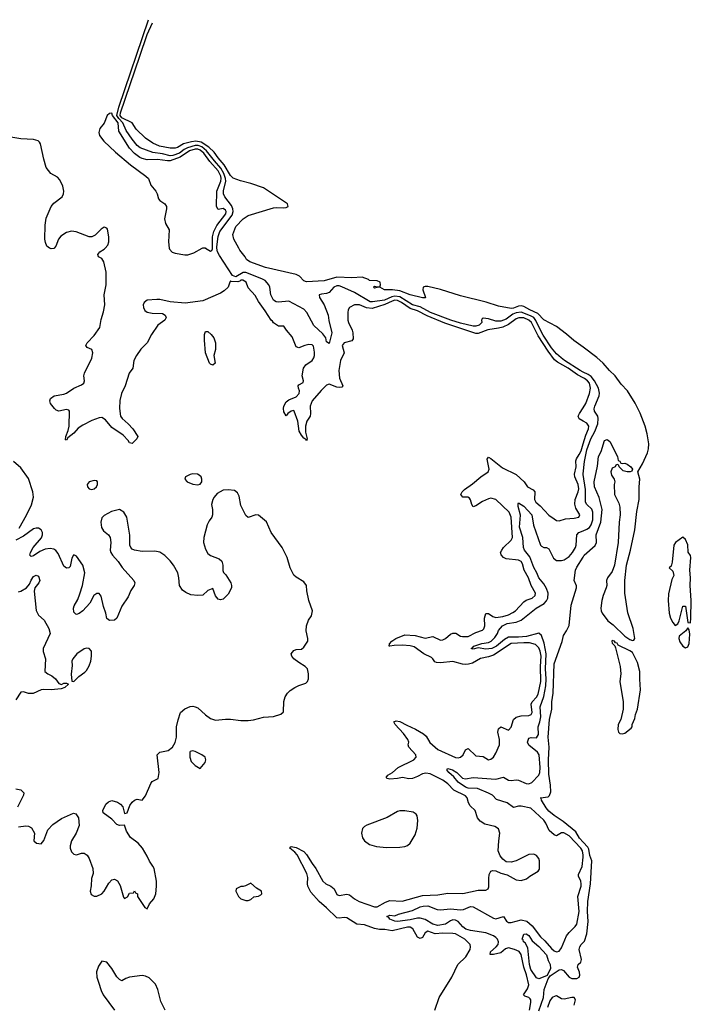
# Model space of a CAD drawing. Header units: inches. Extents: x 1603819 to 1745079, y 385938 to 533966.
# Tile 442 of 561: x 1735540 to 1740857, y 444016 to 451807. Entities that reach past the tile are written whole.
import ezdxf

# ---------------------------------------------------------------- set-up
doc = ezdxf.new("R2010")
doc.units = ezdxf.units.IN
doc.header["$MEASUREMENT"] = 0
for name, color, linetype in [('B7434', 7, 'Continuous'), ('B7435', 7, 'Continuous'), ('B7444', 7, 'Continuous')]:
    doc.layers.add(name, color=color, linetype=linetype)

msp = doc.modelspace()

# ---------------------------------------------------------------- linework, layer by layer
at = {"layer": 'B7434', "color": 5}
for points, elevation in [([(1735812.6, 450000), (1735810, 449997.2), (1735790, 449995), (1735778.8, 449998.8), (1735777.3, 450000)], 180), ([(1740000, 448974.1), (1739956.7, 448996.7), (1739882.2, 449050), (1739796.4, 449096.4), (1739774.7, 449114.7), (1739723.1, 449183.1), (1739645.5, 449305.5), (1739590.9, 449410.9), (1739570.4, 449430.4), (1739530, 449447.5), (1739490.9, 449449.1), (1739470, 449441.2), (1739410, 449396.2), (1739364.8, 449375.2), (1739330, 449365.1), (1739247, 449353), (1739170, 449324.3), (1739150, 449323.8), (1738905.6, 449405.6), (1738764.6, 449464.6), (1738690, 449502.8), (1738630, 449520.5), (1738562.9, 449570), (1738530, 449586), (1738510, 449586.9), (1738490, 449580.9), (1738430, 449552.3), (1738330, 449520.8), (1738285.7, 449525.7), (1738229.4, 449550.6), (1738190, 449551.8), (1738151.3, 449528.7), (1738140.3, 449510), (1738138.5, 449490), (1738137.8, 449430), (1738142, 449410), (1738172.5, 449350), (1738178.3, 449330), (1738178.7, 449281.3), (1738170, 449265.1), (1738109.1, 449250.9), (1738093.2, 449230), (1738108.7, 449170), (1738080.1, 449110), (1738066.5, 449030), (1738072, 448970), (1738098.5, 448910), (1738090, 448898.9), (1738070, 448896), (1738050, 448899.3), (1737990, 448923.9), (1737970, 448916.2), (1737926.6, 448873.4), (1737855.5, 448790), (1737840.7, 448750), (1737843, 448690), (1737838.9, 448670), (1737813.3, 448630), (1737802.6, 448590), (1737803.9, 448543.9), (1737816.9, 448490), (1737810, 448475.1), (1737805.4, 448485.4), (1737790, 448494.7), (1737770, 448520.4), (1737752.3, 448550), (1737740.8, 448630), (1737714, 448710), (1737710, 448715.1), (1737690, 448709.7), (1737663, 448690), (1737650, 448672.7), (1737630, 448702.9), (1737628, 448730), (1737631.8, 448750), (1737650, 448783.8), (1737670, 448797.6), (1737730, 448823.6), (1737753.7, 448850), (1737756, 448870), (1737746, 448890), (1737745.4, 448910), (1737750, 448917.1), (1737783.1, 448936.9), (1737786, 448950), (1737777.4, 448990), (1737787.3, 449050), (1737804.8, 449075.2), (1737854.9, 449110), (1737868.3, 449130), (1737874.9, 449150), (1737875, 449175), (1737864.7, 449224.7), (1737855, 449235), (1737830, 449237.1), (1737796.3, 449230), (1737750, 449211.2), (1737730, 449218.4), (1737697.3, 449297.3), (1737651.6, 449350), (1737630, 449382), (1737590, 449382), (1737550, 449409.4), (1737542, 449422), (1737530, 449429.6), (1737484.4, 449504.4), (1737430, 449578), (1737404.6, 449624.6), (1737350, 449685.1), (1737334, 449730), (1737306.5, 449746.5), (1737290, 449745.6), (1737281.9, 449738.1), (1737266.1, 449733.9), (1737215.3, 449735.3), (1737210, 449739.3), (1737202.5, 449730), (1737191.2, 449690), (1737159.5, 449660.5), (1737130, 449641.9), (1736990, 449583.4), (1736850, 449562.6), (1736730, 449574), (1736650, 449593.2), (1736626.3, 449593.7), (1736550, 449587.7), (1736525.4, 449570), (1736518.4, 449550), (1736519.3, 449530), (1736530, 449505.2), (1736550, 449493.4), (1736590, 449484), (1736670, 449481.7), (1736692.8, 449470), (1736699.2, 449450), (1736690.1, 449429.9), (1736633.2, 449390), (1736582.8, 449317.2), (1736548.2, 449250), (1736500.4, 449199.6), (1736464.3, 449150), (1736444.8, 449110), (1736436.1, 449050), (1736407.6, 449010), (1736374, 448910), (1736345, 448850), (1736334, 448794), (1736330.9, 448730), (1736339.4, 448670), (1736350.2, 448650), (1736399.4, 448610), (1736436.6, 448570), (1736474.3, 448510), (1736468.2, 448490), (1736430, 448452.3), (1736410, 448458.4), (1736397.7, 448477.7), (1736358.8, 448518.8), (1736270, 448579.3), (1736219.9, 448639.9), (1736190, 448658.7), (1736170, 448657.5), (1736110, 448636), (1736040.5, 448599.5), (1736004.3, 448575.7), (1735970, 448534), (1735922.5, 448497.5), (1735910, 448479.3), (1735901.5, 448481.5), (1735904.4, 448510), (1735924.6, 448555.4), (1735932.9, 448590), (1735934.5, 448710), (1735930, 448716), (1735910, 448723.6), (1735850.2, 448709.8), (1735830, 448716.9), (1735814.7, 448730), (1735785.2, 448770), (1735779, 448790), (1735783.7, 448810), (1735812.3, 448830), (1735890, 448843.9), (1735910, 448851.8), (1735970, 448890.1), (1736030, 448916.5), (1736047.4, 448930), (1736052.3, 448950), (1736046.8, 448990), (1736052.2, 449010), (1736112, 449128), (1736120.2, 449170), (1736110, 449197.4), (1736073.4, 449213.4), (1736063.6, 449230), (1736074, 449250), (1736130, 449307.8), (1736175.4, 449370), (1736185, 449435), (1736203.6, 449496.4), (1736213.5, 449550), (1736208.9, 449631.1), (1736224.2, 449710), (1736224.9, 449810), (1736207.2, 449890), (1736190, 449916.4), (1736164.5, 449930), (1736157.4, 449950), (1736173.3, 449970), (1736210, 449991.3), (1736217.9, 450000)], 180), ([(1736724.3, 450000), (1736725.8, 449990), (1736748, 449968), (1736770, 449959.4), (1736847, 449947), (1736870, 449947.4), (1736918.2, 449961.8), (1736984.8, 450000)], 180), ([(1737011.9, 450000), (1737050, 449974.8), (1737060.6, 449979.4), (1737066.8, 449993.2), (1737066.8, 450000)], 180), ([(1740000, 449018.3), (1739975.8, 449030), (1739854, 449110), (1739825.4, 449130), (1739790, 449163.7), (1739750, 449210.3), (1739685.2, 449310), (1739651.7, 449370), (1739627.2, 449427.2), (1739609.2, 449449.2), (1739583.7, 449463.7), (1739510, 449492.2), (1739470, 449488.3), (1739444.3, 449475.7), (1739390, 449438), (1739350, 449422.4), (1739310, 449421.4), (1739250, 449438.7), (1739210, 449444.5), (1739200.7, 449439.3), (1739197.1, 449430), (1739199.5, 449410), (1739177.6, 449390), (1739150, 449381.7), (1739130, 449383), (1739030, 449406), (1738952.1, 449430), (1738792.1, 449490), (1738710, 449533.6), (1738650, 449550.4), (1738550, 449613.8), (1738510, 449619.2), (1738486.2, 449613.8), (1738428.7, 449588.7), (1738333.8, 449573.7), (1738315.5, 449575.5), (1738190, 449648.5), (1738090, 449693.9), (1738070, 449700.8), (1738050, 449700.9), (1738026.4, 449690), (1737990, 449647.6), (1737970, 449639.6), (1737930, 449636.3), (1737910.4, 449630), (1737914.2, 449610), (1737951.7, 449551.7), (1737981.7, 449470), (1737986.4, 449426.4), (1738010.2, 449330), (1737990, 449243.7), (1737970, 449257.2), (1737963, 449290), (1737940.2, 449320.2), (1737867.7, 449387.7), (1737812.5, 449490), (1737790, 449517.5), (1737670, 449579.4), (1737590, 449570.9), (1737570, 449574.5), (1737550, 449588), (1737527.8, 449630), (1737521.5, 449690), (1737513.2, 449710), (1737483.3, 449743.3), (1737457.7, 449757.7), (1737330, 449807.7), (1737310, 449806.3), (1737250, 449772.6), (1737223.9, 449783.9), (1737121.9, 449941.9), (1737107.2, 449970), (1737101.4, 450000)], 160), ([(1740000, 449214.4), (1739927.6, 449267.6), (1739870, 449318), (1739790, 449378), (1739690, 449432.7), (1739642.3, 449482.3), (1739578.5, 449510), (1739530, 449538.2), (1739510, 449543.2), (1739490, 449540.5), (1739450, 449524.8), (1739430, 449521.9), (1739330, 449539.2), (1739232.1, 449572.1), (1739030, 449622.8), (1738872.2, 449672.2), (1738770, 449695.4), (1738750, 449696), (1738734.4, 449690), (1738732.6, 449670), (1738753.4, 449610), (1738750, 449606), (1738730, 449604.8), (1738630, 449630.7), (1738550, 449661.4), (1738491.8, 449668.2), (1738428.8, 449668.8), (1738390, 449689.2), (1738371, 449689), (1738350, 449682), (1738342, 449690), (1738350, 449698), (1738370, 449692), (1738390, 449694), (1738395.3, 449710), (1738393.2, 449730), (1738370, 449740.7), (1738310, 449742.7), (1738301.2, 449750), (1738250, 449768.3), (1738170, 449763.7), (1738050, 449770.9), (1737950, 449740.7), (1737810, 449732.3), (1737790, 449741.4), (1737756.3, 449776.3), (1737730, 449791.5), (1737485.6, 449845.6), (1737362, 449890), (1737335.1, 449910), (1737325.2, 449930), (1737283.2, 449983.2), (1737274, 450000)], 140), ([(1740000, 448630.4), (1739967.9, 448647.9), (1739962.4, 448670), (1739970.4, 448690), (1740000, 448736.6)], 180), ([(1738827.6, 443970), (1738859.5, 444070), (1738961.6, 444230), (1739007.8, 444330), (1739071.3, 444390), (1739105.6, 444450), (1739109.6, 444470), (1739105.1, 444490), (1739064.4, 444530), (1738990, 444572.9), (1738970, 444577), (1738890, 444578.5), (1738830, 444572.6), (1738770, 444593.3), (1738750, 444582), (1738730, 444543.8), (1738710, 444535.3), (1738690, 444546.8), (1738653.4, 444613.4), (1738630, 444625.7), (1738610, 444624.9), (1738490, 444598.2), (1738430, 444608), (1738387.7, 444607.7), (1738350, 444615.9), (1738270, 444644.8), (1738210, 444651), (1738130, 444699.4), (1738110, 444701.4), (1738070, 444696.1), (1738050, 444701), (1737970, 444780.1), (1737909.9, 444829.9), (1737843.6, 444903.6), (1737820.7, 444950), (1737817.4, 444970), (1737821.2, 445018.8), (1737813.5, 445050), (1737737.2, 445197.2), (1737719.5, 445219.5), (1737677.7, 445250), (1737681, 445259), (1737690, 445265.3), (1737730, 445256.5), (1737790, 445223.8), (1737810, 445201.5), (1737854.5, 445130), (1737885.4, 445090), (1737938.9, 444990), (1737962.7, 444970), (1738002.9, 444950), (1738029.4, 444930), (1738050, 444884.9), (1738070, 444876.5), (1738130, 444886.6), (1738150, 444880.9), (1738190.9, 444850), (1738227.7, 444830), (1738350, 444785.8), (1738370, 444786.7), (1738436.2, 444823.8), (1738470, 444836.5), (1738567.9, 444832.1), (1738730, 444875.9), (1738850, 444881.5), (1738930, 444895.8), (1739048.4, 444891.6), (1739170, 444918), (1739230, 444918.8), (1739248.7, 444930), (1739254.2, 444945.8), (1739252.6, 445010), (1739257.1, 445042.9), (1739269.6, 445070.4), (1739284.5, 445075.5), (1739310, 445073), (1739350, 445053.4), (1739399.9, 445039.9), (1739470, 445001.6), (1739510, 444995.5), (1739551.7, 445008.3), (1739577.2, 445030), (1739644, 445070), (1739653.8, 445086.2), (1739655.1, 445150), (1739649.5, 445169.5), (1739630, 445192.3), (1739610, 445202.7), (1739570, 445202), (1739470, 445151.5), (1739430, 445140.7), (1739390, 445143.7), (1739364.4, 445164.4), (1739344.5, 445190), (1739327.6, 445230), (1739332.4, 445310), (1739342.2, 445370), (1739330, 445404.5), (1739302.6, 445422.6), (1739221.7, 445441.7), (1739185, 445465), (1739163.5, 445490), (1739146.9, 445550), (1739105.6, 445585.6), (1739093.1, 445610), (1739082.3, 445650), (1739070, 445665.5), (1738976.4, 445710), (1738930, 445759.9), (1738890, 445788.5), (1738790, 445839.7), (1738754.3, 445845.7), (1738730, 445840.5), (1738690, 445817), (1738650, 445802.3), (1738621, 445801), (1738570, 445809.8), (1738530, 445801.7), (1738470, 445798), (1738450, 445802.6), (1738442, 445810), (1738455.6, 445830), (1738490.5, 445849.5), (1738535.3, 445890), (1738661, 445950), (1738678.4, 445970), (1738674.8, 445990), (1738620.9, 446050), (1738614.7, 446070), (1738620.5, 446090), (1738613.3, 446110), (1738578.1, 446158.1), (1738512, 446230), (1738501.2, 446250), (1738521.3, 446258.7), (1738550, 446254.6), (1738604.4, 446224.4), (1738673.9, 446193.9), (1738736.7, 446156.7), (1738757.7, 446137.7), (1738787.5, 446087.5), (1738850, 446030.7), (1738990, 445969.5), (1739010, 445966), (1739030, 445971.2), (1739049.8, 445990), (1739070, 446028.2), (1739090, 446039.3), (1739150, 445982.6), (1739210, 445977.6), (1739250, 445950.4), (1739270, 445954.9), (1739290, 445971.6), (1739310, 446001.7), (1739338.9, 446070), (1739339, 446110), (1739326.2, 446170), (1739330, 446194.8), (1739350, 446210.4), (1739410, 446184.9), (1739430, 446208), (1739450.3, 446269.7), (1739470, 446287.1), (1739510, 446298), (1739570, 446302), (1739589.9, 446310.1), (1739595.9, 446324.1), (1739588.8, 446390), (1739596.6, 446410), (1739630, 446446), (1739643.6, 446470), (1739665.7, 446570), (1739662.1, 446690), (1739667.3, 446770), (1739660.8, 446810), (1739650, 446837.1), (1739623.2, 446863.2), (1739574.9, 446874.9), (1739530, 446877), (1739430, 446871), (1739290, 446777.8), (1739250, 446764.4), (1739187.3, 446752.7), (1739123.9, 446716.1), (1739093.6, 446706.4), (1739070, 446704.5), (1739046.6, 446706.6), (1738968, 446728), (1738870, 446717.5), (1738840.2, 446720.2), (1738826.7, 446726.7), (1738811.7, 446750), (1738799.7, 446759.7), (1738739.6, 446790), (1738663.5, 446843.5), (1738630, 446852.5), (1738570, 446858.5), (1738504.2, 446855.8), (1738468.9, 446848.9), (1738466, 446850), (1738467.8, 446867.8), (1738486, 446890), (1738517.4, 446910), (1738590, 446940.2), (1738670, 446933.5), (1738750, 446911.7), (1738810, 446925), (1738870, 446897.8), (1738890, 446899.8), (1738910, 446909.3), (1738950, 446944.1), (1738970, 446953), (1738992.5, 446952.5), (1739029.6, 446929.6), (1739045.2, 446925.2), (1739090, 446926.9), (1739150, 446957.2), (1739203.5, 446976.5), (1739214.5, 446985.5), (1739221.1, 447010), (1739218.7, 447070), (1739230, 447107.6), (1739250, 447108.7), (1739285.6, 447085.6), (1739310, 447077.4), (1739365.2, 447085.2), (1739410, 447098), (1739445.2, 447114.8), (1739465.3, 447130), (1739530, 447200.1), (1739550, 447213.2), (1739596.3, 447230), (1739620.3, 447250), (1739622.9, 447270), (1739588.6, 447328.6), (1739568.2, 447390), (1739534.8, 447450), (1739520.9, 447500.9), (1739510, 447519.3), (1739490, 447530.5), (1739390, 447541.6), (1739370.7, 447550.7), (1739352, 447572), (1739347.2, 447590), (1739355.6, 447610), (1739370, 447630.3), (1739430.5, 447689.5), (1739440.3, 447710), (1739430.4, 447870), (1739414.7, 447910), (1739309.1, 448009.1), (1739270, 448021.1), (1739250, 448016.8), (1739204.6, 447995.4), (1739150, 447959.8), (1739130, 447951.8), (1739119.1, 447970), (1739108.8, 448008.8), (1739099.8, 448019.8), (1739087.4, 448027.4), (1739049.3, 448030), (1739031.5, 448050), (1739041.5, 448070), (1739061, 448090), (1739125.6, 448134.4), (1739190, 448190.2), (1739249.8, 448230), (1739256.1, 448250), (1739240.7, 448330), (1739250, 448344), (1739270, 448334), (1739360.9, 448260.9), (1739470, 448207.3), (1739533.8, 448150), (1739561.2, 448110), (1739605.7, 448085.7), (1739617.1, 448070), (1739614.8, 448010), (1739626.3, 447990), (1739660.4, 447960.4), (1739730, 447887.2), (1739770, 447856), (1739790, 447845.3), (1739810, 447842), (1739861.7, 447858.3), (1739930, 447862.2), (1739966.6, 447870), (1739973.3, 447890), (1739942.6, 447942.6), (1739934, 447974), (1739936.6, 448010), (1739960.8, 448070), (1739965.8, 448094.2), (1739962.3, 448130), (1739934.9, 448190), (1739933.1, 448210), (1739944.6, 448270), (1739943.8, 448316.2), (1739947.1, 448332.9), (1739970, 448365.9), (1739983.6, 448396.4), (1740000, 448451)], 180), ([(1735535.8, 447784.2), (1735593.8, 447886.2), (1735632.6, 447967.4), (1735648.7, 448030), (1735643.1, 448070), (1735610, 448177.2), (1735550, 448260.3), (1735490, 448309.8)], 220), ([(1740000, 448208.6), (1739999.8, 448210), (1740000, 448212.1)], 160), ([(1735530, 445420.4), (1735590, 445428), (1735610, 445425.5), (1735632.5, 445412.5), (1735656.3, 445370), (1735651, 445310), (1735672, 445290), (1735710, 445284.9), (1735730, 445310.8), (1735763.5, 445396.5), (1735802.6, 445437.4), (1735870, 445484.9), (1735967.1, 445527.1), (1735983.4, 445523.4), (1736006.4, 445490), (1736010.4, 445430), (1735986, 445370), (1735950, 445308.7), (1735939.1, 445270), (1735940.5, 445250), (1735950, 445221), (1735970, 445204), (1735990, 445198.8), (1736030, 445211.3), (1736050, 445211.3), (1736075.5, 445195.5), (1736090.8, 445170), (1736118.8, 445090), (1736120.7, 445050), (1736107.7, 445010), (1736107.1, 444952.9), (1736098.8, 444910), (1736105.8, 444885.8), (1736130, 444870.8), (1736150, 444870.6), (1736189.2, 444890), (1736209.4, 444910), (1736244.8, 444975.2), (1736270, 445001), (1736290, 445006), (1736313.2, 444993.2), (1736335.9, 444955.9), (1736362.8, 444862.8), (1736370, 444852), (1736394.6, 444865.4), (1736410, 444894), (1736442, 444898), (1736450, 444914), (1736458, 444898), (1736474, 444890), (1736472, 444870), (1736530, 444782), (1736550, 444772), (1736568.7, 444810), (1736602.7, 444850), (1736618, 444890), (1736623.7, 444950), (1736622, 444990), (1736603.7, 445090), (1736595.1, 445110), (1736567.3, 445147.3), (1736550, 445188.7), (1736513.2, 445250), (1736477.2, 445290), (1736416.2, 445336.2), (1736384.5, 445384.5), (1736370, 445434), (1736330, 445429.6), (1736310, 445439.1), (1736270, 445480.3), (1736202.2, 445530), (1736198.5, 445550), (1736221.7, 445598.3), (1736242.8, 445617.2), (1736270, 445627.5), (1736315.3, 445615.3), (1736339.4, 445599.4), (1736357.3, 445577.3), (1736370, 445526.8), (1736390, 445531), (1736412.5, 445587.5), (1736430, 445614.8), (1736450, 445631), (1736470, 445638.8), (1736510, 445631.3), (1736534.9, 445665.1), (1736577.2, 445762.8), (1736590, 445778.8), (1736637.2, 445802.8), (1736645.1, 445850), (1736629.5, 445990.5), (1736649.6, 446010.4), (1736716.2, 446023.8), (1736750, 446051), (1736772, 446088), (1736782, 446130), (1736781.6, 446210), (1736793.8, 446266.2), (1736814.2, 446325.8), (1736846.5, 446353.5), (1736890, 446373.4), (1736910, 446375.5), (1736930, 446370.5), (1736950, 446360.4), (1737010, 446305.7), (1737050, 446278.4), (1737090, 446263), (1737170, 446273), (1737210, 446272.2), (1737290, 446261.3), (1737350, 446260.4), (1737390, 446266.4), (1737470, 446288.2), (1737550, 446293), (1737607.7, 446312.3), (1737629.3, 446330), (1737630.7, 446410.7), (1737642.2, 446450), (1737661.2, 446478.8), (1737681.7, 446498.3), (1737717.9, 446522.1), (1737750, 446538), (1737804.2, 446555.8), (1737819.3, 446570), (1737826.6, 446590), (1737827.6, 446630), (1737817.6, 446670), (1737799.5, 446690), (1737750, 446719.1), (1737711.3, 446750), (1737694.7, 446770), (1737689.7, 446790), (1737710, 446814.4), (1737730, 446823.1), (1737770, 446827.2), (1737790, 446841.3), (1737821.6, 446890), (1737822.4, 446910), (1737806.9, 446970), (1737809.7, 447010), (1737825.9, 447054.1), (1737849.6, 447090), (1737858.4, 447130), (1737828.5, 447210), (1737813, 447287), (1737809.5, 447330), (1737790, 447359.3), (1737730, 447394.5), (1737710, 447412.7), (1737681.1, 447470), (1737657.4, 447550), (1737618.4, 447630), (1737531.1, 447750), (1737493, 447833), (1737430, 447886), (1737410, 447889.3), (1737350, 447869), (1737330, 447884), (1737290, 447962), (1737277.7, 448037.7), (1737263.3, 448063.3), (1737241.5, 448081.5), (1737190, 448087.6), (1737150, 448083.6), (1737102.6, 448057.4), (1737079.1, 448030), (1737068, 448010), (1737058.8, 447970), (1737066.8, 447930), (1737067.3, 447890), (1737060.7, 447870), (1737039, 447841), (1737024.4, 447810), (1736997.4, 447710), (1736996, 447670), (1737010, 447617.1), (1737030, 447582.4), (1737050, 447566.7), (1737119.7, 447539.7), (1737141.2, 447521.2), (1737149.1, 447490), (1737148.7, 447448.7), (1737152.8, 447432.8), (1737172.8, 447412.8), (1737210.6, 447350), (1737217.3, 447330), (1737216.3, 447310), (1737190, 447261.2), (1737150, 447221.2), (1737130, 447215.3), (1737110, 447222), (1737090, 447248), (1737070, 447306), (1737030, 447289.2), (1736990, 447253.2), (1736950, 447249.4), (1736895.6, 447255.6), (1736855.1, 447275.1), (1736830, 447293.2), (1736805.6, 447330), (1736800.5, 447390), (1736791.1, 447430), (1736756.9, 447490), (1736730, 447524.2), (1736690, 447567), (1736650, 447594.5), (1736610, 447600.7), (1736510, 447598), (1736450, 447609.6), (1736430, 447618), (1736419.5, 447630), (1736411.6, 447650), (1736411.8, 447728.2), (1736389.4, 447870), (1736365.2, 447910), (1736330, 447932), (1736265.8, 447914.2), (1736210, 447883.7), (1736190, 447865.2), (1736182.3, 447830), (1736188, 447788), (1736202.8, 447762.8), (1736242, 447730), (1736255.8, 447710), (1736262.4, 447670), (1736255.8, 447610), (1736262.4, 447590), (1736274.4, 447570), (1736320.7, 447520.7), (1736352.3, 447472.3), (1736443.8, 447370), (1736450.4, 447350), (1736446, 447330), (1736420.4, 447290), (1736398.9, 447241.1), (1736350, 447166.6), (1736308.2, 447071.8), (1736290, 447056), (1736250, 447052.7), (1736230, 447069), (1736223, 447110), (1736204.4, 447164.4), (1736185.3, 447245.3), (1736170, 447267), (1736150, 447265.1), (1736126.5, 447250), (1736094.7, 447190), (1736040.3, 447130), (1736010, 447106.9), (1735990, 447100.7), (1735984, 447104), (1735970, 447119), (1735966.8, 447150), (1735971.6, 447170), (1736000.1, 447219.9), (1736016.8, 447263.2), (1736037.3, 447330), (1736055.2, 447430), (1736039.2, 447490), (1735990, 447560.8), (1735970, 447572), (1735967.2, 447570), (1735952.8, 447547.2), (1735938.7, 447481.3), (1735930, 447468.3), (1735910, 447465.7), (1735890, 447483), (1735843.4, 447583.4), (1735825.8, 447605.8), (1735810, 447616.2), (1735781.8, 447621.8), (1735742.9, 447617.1), (1735700.8, 447599.2), (1735650, 447563.5), (1735630, 447560.5), (1735624.4, 447564.4), (1735621.1, 447570), (1735625.8, 447590), (1735646.5, 447630), (1735711.9, 447708.1), (1735721.3, 447730), (1735719.9, 447750), (1735710, 447769.8), (1735690, 447783.7), (1735670, 447784.4), (1735650, 447776.9), (1735570, 447719.5), (1735510, 447687.6)], 220), ([(1740000, 445196), (1739995.5, 445230), (1739983.4, 445250), (1739890.3, 445350), (1739847.7, 445372.3), (1739828.3, 445371.7), (1739790, 445349.8), (1739770, 445356.5), (1739732.2, 445392.2), (1739706.1, 445450), (1739690, 445473.7), (1739587.5, 445567.5), (1739510, 445583.3), (1739490, 445583), (1739450, 445572.9), (1739398, 445610), (1739315.4, 445635.4), (1739282.4, 445670), (1739250, 445687.6), (1739163.4, 445723.4), (1739090, 445727.2), (1739070, 445733.4), (1739010, 445772.7), (1738975.9, 445815.9), (1738936.8, 445850), (1738922.6, 445870), (1738930, 445880.4), (1738966.4, 445870), (1738999.7, 445850), (1739046.4, 445806.4), (1739070, 445799.3), (1739130, 445811.4), (1739310, 445798), (1739370, 445812.2), (1739410, 445789.4), (1739430, 445786.3), (1739470, 445791.7), (1739490, 445789.1), (1739550, 445762.3), (1739570, 445761.5), (1739593.3, 445770), (1739650.4, 445829.6), (1739657.5, 445850), (1739661.1, 445890), (1739653.1, 445990), (1739639.9, 446010), (1739570, 446067.4), (1739559.8, 446090), (1739570, 446121.3), (1739590, 446126.5), (1739630, 446125.4), (1739646.6, 446150), (1739644.1, 446210), (1739658.7, 446250), (1739665.7, 446290), (1739660.8, 446370), (1739688.8, 446451.2), (1739704.4, 446535.6), (1739708.2, 446590), (1739703.4, 446670), (1739707.9, 446790), (1739692.9, 446872.9), (1739670, 446933), (1739650, 446951.6), (1739552.7, 446927.3), (1739490, 446920.2), (1739410, 446920.3), (1739377.3, 446902.7), (1739314.6, 446850), (1739277.3, 446830), (1739230, 446825.8), (1739170, 446837.4), (1739130, 446826.3), (1739113.2, 446830), (1739124.4, 446835.6), (1739135.1, 446850), (1739199.3, 446870), (1739250, 446878.9), (1739271.3, 446888.7), (1739302.3, 446917.7), (1739322.1, 446950), (1739330, 446973.4), (1739362.2, 447010), (1739399.7, 447030), (1739470, 447040.1), (1739510, 447056.6), (1739629.9, 447150.1), (1739692.5, 447187.5), (1739711.1, 447208.9), (1739720.6, 447230), (1739724, 447270), (1739710, 447306.8), (1739690, 447341.7), (1739650.4, 447390), (1739634.1, 447430), (1739610, 447471.6), (1739577.5, 447557.5), (1739536.7, 447610), (1739527.5, 447630), (1739522.3, 447710), (1739497, 447790), (1739505.7, 447885.7), (1739486.3, 447953.7), (1739485.3, 447974.7), (1739490, 447984.9), (1739530, 447956.3), (1739593.2, 447890), (1739606.5, 447806.5), (1739663.8, 447650), (1739670, 447641.5), (1739690, 447631.4), (1739710, 447629.1), (1739730, 447619.6), (1739766.1, 447546.1), (1739790, 447528.4), (1739830, 447527.8), (1739850, 447533.8), (1739890, 447559.5), (1739917.3, 447590), (1739940.3, 447630), (1739945.7, 447650), (1739950, 447731.3), (1739966.8, 447750), (1740000, 447762.7)], 160), ([(1740000, 445299.1), (1739971.1, 445330), (1739941.3, 445381.3), (1739843.4, 445463.4), (1739770, 445509.9), (1739730, 445544.1), (1739708.1, 445570), (1739669.8, 445630), (1739667, 445647), (1739662.7, 445650), (1739722.6, 445657.4), (1739733.2, 445666.8), (1739743.9, 445696.1), (1739742.5, 445750), (1739730, 445838), (1739727.3, 445950), (1739732.8, 446050), (1739724.3, 446130), (1739733.2, 446270), (1739751.8, 446350), (1739753.2, 446410), (1739762.7, 446477.3), (1739770, 446710.7), (1739833.4, 446886.6), (1739845.4, 446934.6), (1739869, 446970), (1739890, 447014), (1739904.7, 447175.3), (1739948, 447310), (1739947.3, 447327.3), (1739929, 447369), (1739940.7, 447450), (1739950, 447474), (1740000, 447554.4)], 140), ([(1735530, 447280.4), (1735550, 447285.3), (1735594, 447310), (1735618.7, 447341.3), (1735630, 447371.8), (1735650, 447402), (1735670, 447412.3), (1735690, 447404), (1735698.7, 447370), (1735691.3, 447350), (1735661.3, 447310), (1735655.5, 447284.5), (1735670.9, 447130.9), (1735690, 447094.5), (1735734.9, 447054.9), (1735772, 446990), (1735780.9, 446950), (1735726.3, 446830), (1735726.3, 446806.3), (1735744.5, 446750), (1735739, 446650), (1735762, 446630), (1735793.8, 446613.8), (1735824, 446590), (1735850, 446555.3), (1735870, 446546), (1735890, 446558), (1735910, 446558), (1735926, 446550), (1735896.4, 446523.6), (1735867.3, 446512.7), (1735790, 446504), (1735730, 446506.8), (1735710, 446502.8), (1735646, 446474), (1735610, 446476.3), (1735570, 446487.3), (1735550, 446486), (1735510, 446424.7)], 240), ([(1735510, 445720.7), (1735550, 445712.4), (1735572.4, 445690), (1735570.4, 445670), (1735523.6, 445576.4)], 220), ([(1739575.9, 443970), (1739587.6, 444030), (1739586.5, 444050), (1739580.2, 444060.2), (1739570, 444069.8), (1739539.5, 444079.5), (1739527.1, 444090), (1739561.3, 444138.7), (1739569.6, 444170), (1739553.2, 444250), (1739530.8, 444310), (1739510.5, 444410), (1739493.9, 444433.9), (1739457.8, 444450), (1739410, 444462.9), (1739385.3, 444454.7), (1739350, 444423.9), (1739289.9, 444409.9), (1739263.7, 444410), (1739267.8, 444430), (1739310.7, 444469.3), (1739326.7, 444490), (1739331, 444510), (1739323.4, 444530), (1739310, 444544.8), (1739290, 444557.5), (1739230, 444582.1), (1739110, 444599.4), (1739071.6, 444610), (1739047.5, 444627.5), (1739011.2, 444671.2), (1738990, 444681.9), (1738970, 444682.9), (1738950, 444675.8), (1738910, 444649.9), (1738850, 444638.9), (1738810, 444648.7), (1738750, 444685.8), (1738710, 444697.9), (1738690, 444698.4), (1738630, 444684.5), (1738532.1, 444672.1), (1738510, 444674), (1738470, 444689.8), (1738461.7, 444701.7), (1738446, 444710), (1738470, 444720.4), (1738510, 444716.3), (1738539, 444730), (1738650, 444757.6), (1738710, 444786.9), (1738733, 444793), (1738770, 444794.5), (1738845.8, 444765.8), (1738870, 444762.7), (1738950, 444771.2), (1739030, 444762.4), (1739054.3, 444765.7), (1739110, 444788.3), (1739130, 444785.9), (1739290, 444698.1), (1739310, 444692.5), (1739370, 444711.3), (1739392.5, 444672.5), (1739410, 444662.6), (1739430, 444663.4), (1739510, 444684.9), (1739554.6, 444674.6), (1739597.6, 444637.6), (1739663.4, 444550), (1739697.9, 444517.9), (1739750, 444457.9), (1739770, 444439.5), (1739790, 444432), (1739810, 444437), (1739830, 444463), (1739870, 444557.1), (1739890, 444583.5), (1739938.4, 444630), (1739950.9, 444650), (1739970.3, 444749.7), (1739957.8, 444870), (1739984.8, 444950), (1739986.1, 444970), (1739981.8, 444990), (1739962.9, 445030), (1739964.1, 445044.1), (1739993.9, 445106.1), (1740000, 445180.2)], 160), ([(1739650, 443964), (1739686.3, 444070), (1739691.6, 444131.6), (1739723.7, 444216.3), (1739738.6, 444241.4), (1739810, 444289.4), (1739830, 444292.1), (1739844.1, 444284.1), (1739890, 444230.3), (1739910, 444219.3), (1739950, 444219.3), (1739968.2, 444230), (1739974.8, 444245.2), (1739972.1, 444270), (1739954.8, 444310), (1739962.2, 444330), (1739981.7, 444350), (1739987.1, 444370), (1739969.7, 444449.7), (1739973, 444470), (1739984.7, 444490), (1740000, 444505.8)], 140), ([(1736691.8, 443970), (1736657.7, 444037.7), (1736633.1, 444133.1), (1736615.4, 444175.4), (1736564, 444224), (1736537.1, 444237.1), (1736510, 444243.5), (1736410, 444229.7), (1736380.7, 444219.3), (1736350, 444200.9), (1736330, 444212.3), (1736310, 444232), (1736270, 444299.3), (1736230, 444348.7), (1736190, 444358), (1736163.4, 444316.6), (1736148.6, 444271.4), (1736152, 444230), (1736162.8, 444190), (1736184.5, 444124.5), (1736201.6, 444090), (1736290.5, 443970.5)], 220), ([(1739930, 444008.2), (1739939.8, 444050), (1739930.5, 444070.5), (1739910, 444070.5), (1739850, 444055.6), (1739830, 444059), (1739790, 444081.4), (1739779.9, 444080.1), (1739756.4, 444070), (1739736.5, 444043.5), (1739719.5, 443990)], 140)]:
    msp.add_lwpolyline(points, dxfattribs=dict(at, elevation=elevation))
for points, elevation in [([(1737070, 449072.3), (1737050, 449080.7), (1737043, 449090), (1737009.9, 449170), (1737002.4, 449270), (1737003.3, 449316.7), (1737010, 449339.1), (1737030, 449338.7), (1737056.8, 449316.8), (1737076.1, 449290), (1737090.2, 449250), (1737090, 449198), (1737076.4, 449150), (1737087.7, 449090)], 180), ([(1736910, 448212.1), (1736890, 448208.2), (1736853, 448190), (1736848.4, 448170), (1736865.5, 448150), (1736910, 448132), (1736950, 448126.4), (1736969.5, 448130.5), (1736982.7, 448150), (1736982.9, 448170), (1736975.6, 448190), (1736962, 448202), (1736948.7, 448210)], 220), ([(1736130, 448159.5), (1736091, 448150), (1736074, 448130), (1736077, 448110), (1736090, 448094.4), (1736110, 448088.9), (1736130, 448095.5), (1736149.3, 448110), (1736155.1, 448130), (1736155.1, 448150), (1736150, 448157.2)], 220), ([(1736070, 446835.1), (1736050, 446829.6), (1735993.4, 446790), (1735960.5, 446750), (1735954, 446730), (1735955.9, 446695.9), (1735947.9, 446627.9), (1735952.7, 446572.7), (1735970, 446571.3), (1736009, 446610), (1736057.1, 446642.9), (1736070, 446657.3), (1736090, 446694), (1736104, 446730), (1736109.7, 446770), (1736107.3, 446810), (1736090, 446831.8)], 240), ([(1736910, 446021.2), (1736890, 446015.3), (1736886, 446010), (1736886, 445970), (1736898, 445938), (1736930, 445906), (1736970, 445882), (1737009, 445930), (1737014, 445950), (1737009, 445970), (1736982, 445990), (1736930, 446017)], 220), ([(1738590, 445546.4), (1738550, 445545.6), (1738530, 445540.3), (1738450, 445494), (1738286.9, 445433.1), (1738270, 445423.7), (1738254.2, 445405.8), (1738246, 445370), (1738253.7, 445333.7), (1738268.8, 445308.8), (1738310, 445279.3), (1738365.3, 445265.3), (1738443.3, 445256.7), (1738550, 445259.6), (1738590, 445264.9), (1738610, 445273.1), (1738632.4, 445290), (1738670, 445357.1), (1738687.8, 445410), (1738691.4, 445471.4), (1738687.5, 445507.5), (1738679.3, 445519.3), (1738655.2, 445535.2)], 220), ([(1737370, 444975.3), (1737326.4, 444953.6), (1737310, 444948), (1737290, 444948), (1737254, 444930), (1737252, 444910), (1737272, 444870), (1737291.1, 444851.1), (1737330, 444836), (1737350, 444836), (1737370, 444846), (1737393.6, 444866.4), (1737430, 444872), (1737450, 444882), (1737458, 444890), (1737455.3, 444910), (1737414, 444934)], 220), ([(1739650, 444218.4), (1739630, 444224.2), (1739585.7, 444290), (1739575.4, 444330), (1739562.3, 444462.3), (1739542.4, 444502.4), (1739529.2, 444510), (1739524.7, 444524.7), (1739518, 444530), (1739530, 444571.3), (1739550, 444572.7), (1739570, 444559.3), (1739598, 444518), (1739650, 444473.4), (1739710, 444408), (1739723.4, 444363.4), (1739740.4, 444330), (1739741.6, 444298.4), (1739715.4, 444244.6), (1739670, 444225.6)], 140)]:
    msp.add_lwpolyline(points, close=True, dxfattribs=dict(at, elevation=elevation))
at = {"layer": 'B7435', "color": 5}
for points, elevation in [([(1737101.4, 450000), (1737099.5, 450010), (1737110, 450091.4), (1737123.5, 450130), (1737221, 450259), (1737230, 450290), (1737227.5, 450310), (1737215.9, 450335.9), (1737164, 450404), (1737153.1, 450430), (1737152.4, 450452.4), (1737170.8, 450529.2), (1737169.8, 450550), (1737155.7, 450590), (1737132.1, 450632.1), (1737081, 450690), (1737019.6, 450770), (1736980.7, 450800.7), (1736951.9, 450811.9), (1736928.2, 450811.8), (1736867.3, 450792.7), (1736841.1, 450778.9), (1736804.3, 450750), (1736752.1, 450732.1), (1736730.8, 450730.8), (1736670, 450745.7), (1736595.4, 450755.4), (1736494.2, 450794.2), (1736470, 450811.2), (1736430, 450860.3), (1736383.3, 450930), (1736355.4, 450990), (1736323.9, 451023.9), (1736310.3, 451050), (1736324.2, 451115.8), (1736560.9, 451807)], 160), ([(1737274, 450000), (1737235.3, 450070), (1737226.8, 450106.8), (1737249.9, 450170), (1737310, 450230.7), (1737350, 450256.9), (1737550, 450318.4), (1737570, 450321.3), (1737630, 450317.2), (1737650, 450321.9), (1737664.7, 450330), (1737661, 450350), (1737470, 450477.8), (1737370, 450511.4), (1737289.1, 450530.9), (1737230, 450553.8), (1737210, 450574.1), (1737158.1, 450658.1), (1737110, 450712.7), (1737079, 450759), (1737037.6, 450797.6), (1736976.8, 450836.8), (1736935.3, 450844.7), (1736899.6, 450840.4), (1736836.6, 450823.4), (1736790, 450796.6), (1736770, 450790.5), (1736730, 450791.6), (1736646, 450806), (1736595, 450830), (1736535.7, 450870), (1736461.5, 450941.5), (1736429.2, 450990), (1736348.9, 451030), (1736336.5, 451050), (1736338.3, 451070), (1736490, 451518.7), (1736549.7, 451690), (1736590.3, 451782.4)], 140), ([(1737066.8, 450000), (1737067, 450090), (1737075.9, 450130), (1737102, 450178), (1737171.2, 450270), (1737174.9, 450290), (1737170, 450300.2), (1737150, 450312.6), (1737110, 450305.6), (1737098.2, 450330), (1737101.1, 450450), (1737131.3, 450528.7), (1737134.2, 450550), (1737131.2, 450570), (1737111.9, 450610), (1737046, 450686), (1736998.3, 450750), (1736970, 450774.5), (1736950, 450782.7), (1736930, 450783.6), (1736884.2, 450770), (1736810, 450720.3), (1736730, 450691), (1736709, 450689), (1736630, 450700.4), (1736550, 450697.5), (1736510, 450707.6), (1736490, 450717.6), (1736448.2, 450748.2), (1736410.4, 450790.4), (1736324.3, 450924.3), (1736318.9, 450990), (1736276, 451050), (1736270, 451066.3), (1736250, 451065.3), (1736231.9, 451048.1), (1736210, 450988.5), (1736173.7, 450946.3), (1736166.1, 450913.9), (1736172.1, 450890), (1736205.9, 450845.9), (1736299.6, 450759.6), (1736417.9, 450657.9), (1736538.6, 450570), (1736559, 450550), (1736577.8, 450497.8), (1736619, 450450), (1736628.9, 450430), (1736639.1, 450390), (1736650, 450376.9), (1736690.3, 450350), (1736702, 450330), (1736702.2, 450310), (1736686.4, 450230), (1736695, 450195), (1736723.6, 450143.6), (1736716.8, 450050), (1736724.3, 450000)], 180), ([(1735777.3, 450000), (1735756.1, 450016.1), (1735743.6, 450043.6), (1735740.2, 450070), (1735741.1, 450181.1), (1735750, 450237), (1735790, 450328.1), (1735810, 450354.6), (1735876, 450404), (1735887.8, 450430), (1735889.4, 450450.6), (1735882.5, 450490), (1735859, 450539), (1735839.6, 450559.6), (1735787.4, 450590), (1735750, 450636.1), (1735730, 450703.6), (1735705.3, 450825.3), (1735697.9, 450837.9), (1735687.2, 450847.2), (1735650, 450859.6), (1735550, 450863.3), (1735470, 450878.4)], 180), ([(1736217.9, 450000), (1736237.9, 450022.1), (1736246.5, 450050), (1736246.2, 450090), (1736235.9, 450150), (1736230, 450158.5), (1736210, 450164.2), (1736186, 450150), (1736137.7, 450102.3), (1736110.2, 450089.8), (1736089, 450090), (1735988.5, 450128.5), (1735950, 450134.5), (1735910, 450123), (1735866, 450094), (1735847.1, 450070), (1735825.8, 450014.2), (1735812.6, 450000)], 180), ([(1736984.8, 450000), (1736990, 450003), (1737010, 450001.3), (1737011.9, 450000)], 180)]:
    msp.add_lwpolyline(points, dxfattribs=dict(at, elevation=elevation))
at = {"layer": 'B7444', "color": 5}
for points, elevation in [([(1740000, 447554.4), (1740009.7, 447570), (1740094.7, 447645.3), (1740106.3, 447670), (1740104.5, 447730), (1740140.3, 447830), (1740149.9, 447930), (1740126.2, 448026.2), (1740090, 448109.2), (1740088.9, 448151.1), (1740114, 448274), (1740121.2, 448350), (1740142.7, 448390), (1740170, 448478), (1740190, 448484.7), (1740211, 448470), (1740272, 448350), (1740278, 448318), (1740290, 448314), (1740298, 448298), (1740310, 448294), (1740330, 448298), (1740350, 448291), (1740378, 448270), (1740392, 448250), (1740384.7, 448235.3), (1740374, 448230), (1740349.3, 448229.3), (1740318, 448238), (1740286, 448270), (1740282, 448282), (1740270, 448286), (1740258, 448282), (1740254, 448270), (1740230, 448258), (1740220.7, 448230), (1740224.1, 448204.1), (1740246, 448170), (1740250.9, 448150.9), (1740245.5, 448130), (1740248, 448050), (1740282.5, 447982.5), (1740290.5, 447950.5), (1740292.7, 447890), (1740284.9, 447830), (1740278.7, 447670), (1740248.2, 447490), (1740230, 447441.2), (1740194, 447390), (1740186, 447370), (1740187.3, 447330), (1740183, 447310), (1740158, 447250), (1740147.3, 447210), (1740140.5, 447150), (1740142.4, 447130), (1740150.3, 447110), (1740197.1, 447050), (1740237.9, 447017.9), (1740331.2, 446930), (1740370, 446901.5), (1740390, 446894.4), (1740402, 446898), (1740409.9, 446910.1), (1740395.5, 446990), (1740353, 447113), (1740330.9, 447270), (1740330.3, 447370.3), (1740343.4, 447490), (1740376.1, 447610), (1740410.3, 447770.3), (1740424.7, 447915.3), (1740444.2, 448010), (1740444.5, 448110), (1740449.8, 448170), (1740432.3, 448230), (1740470, 448292.2), (1740510, 448379.6), (1740518.7, 448410), (1740519.9, 448450), (1740507.8, 448530), (1740491.1, 448591.1), (1740452.1, 448692.1), (1740413.5, 448773.5), (1740350.3, 448870.3), (1740302.6, 448922.6), (1740253.8, 448990), (1740209.9, 449029.9), (1740160.3, 449090), (1740110, 449133.6), (1740000, 449214.4)], 140), ([(1740000, 448212.1), (1740010.3, 448310.3), (1740030, 448404), (1740061.5, 448490), (1740092.3, 448547.7), (1740116.1, 448610), (1740120.5, 448650), (1740116.7, 448670), (1740089.1, 448710), (1740087.1, 448727.1), (1740092.5, 448750), (1740127.3, 448830), (1740129.6, 448850.4), (1740121.3, 448890), (1740089.3, 448950), (1740062.8, 448982.8), (1740039.4, 448999.4), (1740000, 449018.3)], 160), ([(1740000, 448736.6), (1740021.2, 448770), (1740052.1, 448850), (1740059.5, 448890), (1740049.5, 448930), (1740035.5, 448950), (1740010, 448968.9), (1740000, 448974.1)], 180), ([(1740000, 448451), (1740020.6, 448519.4), (1740043.7, 448570), (1740044.3, 448590), (1740030, 448614), (1740000, 448630.4)], 180), ([(1740000, 447762.7), (1740030, 447774.2), (1740050, 447788.5), (1740065.1, 447810), (1740076.9, 447850), (1740078.4, 447910), (1740070, 447932.9), (1740029.9, 447970), (1740020.1, 447990), (1740018.9, 448090), (1740000, 448208.6)], 160), ([(1740000, 444505.8), (1740010, 444516.1), (1740030, 444572.7), (1740040.4, 444670), (1740034.9, 444750), (1740038.8, 444830), (1740057.7, 444970), (1740069.4, 445150), (1740053.3, 445193.3), (1740044.5, 445244.5), (1740038.3, 445258.3), (1740000, 445299.1)], 140), ([(1740000, 445180.2), (1740000.8, 445190), (1740000, 445196)], 160)]:
    msp.add_lwpolyline(points, dxfattribs=dict(at, elevation=elevation))
at = {"layer": 'B7444', "color": 5, "elevation": 140}
for points in [[(1740790, 447713.3), (1740730.4, 447670), (1740719.3, 447650), (1740704.9, 447515.1), (1740696, 447484), (1740682, 447470), (1740710, 447442), (1740718.8, 447410), (1740703.2, 447376.8), (1740676, 447264), (1740673.7, 447210), (1740680.9, 447110), (1740693, 447070), (1740710, 447035.8), (1740730, 447014), (1740750, 447025.3), (1740761.4, 447050), (1740790, 447166), (1740810, 447166), (1740830, 447038), (1740850, 447034.8), (1740854.2, 447070), (1740856.8, 447210), (1740848.2, 447330), (1740851.1, 447390), (1740845, 447450), (1740853.9, 447550), (1740850, 447566.6), (1740833.1, 447593.1), (1740830, 447651.3), (1740810, 447693.5)], [(1740830, 446995.3), (1740814, 446970), (1740761.7, 446930), (1740757.8, 446910), (1740764.7, 446884.7), (1740790, 446850.4), (1740810, 446837.6), (1740830, 446843.1), (1740840.3, 446870), (1740843.8, 446943.8), (1740838.8, 446978.8)], [(1740230, 446895.3), (1740226.8, 446890), (1740230, 446874), (1740251.1, 446851.1), (1740257.3, 446837.3), (1740292.7, 446690), (1740299.3, 446630), (1740292.2, 446570), (1740317.1, 446410), (1740316.3, 446350), (1740299.1, 446270), (1740278, 446230), (1740276.3, 446190), (1740281, 446170), (1740290, 446158), (1740310, 446154.8), (1740330, 446161), (1740380.4, 446199.6), (1740388, 446210), (1740388.7, 446230), (1740410, 446278), (1740416.2, 446310), (1740431.5, 446350), (1740455.2, 446504.8), (1740448.2, 446588.2), (1740448.6, 446650), (1740430, 446721.3), (1740390, 446798.3), (1740370, 446813.1), (1740278.6, 446858.6), (1740270, 446873.6), (1740256, 446876), (1740250, 446888)]]:
    msp.add_lwpolyline(points, close=True, dxfattribs=at)

doc.saveas('drawing.dxf')
